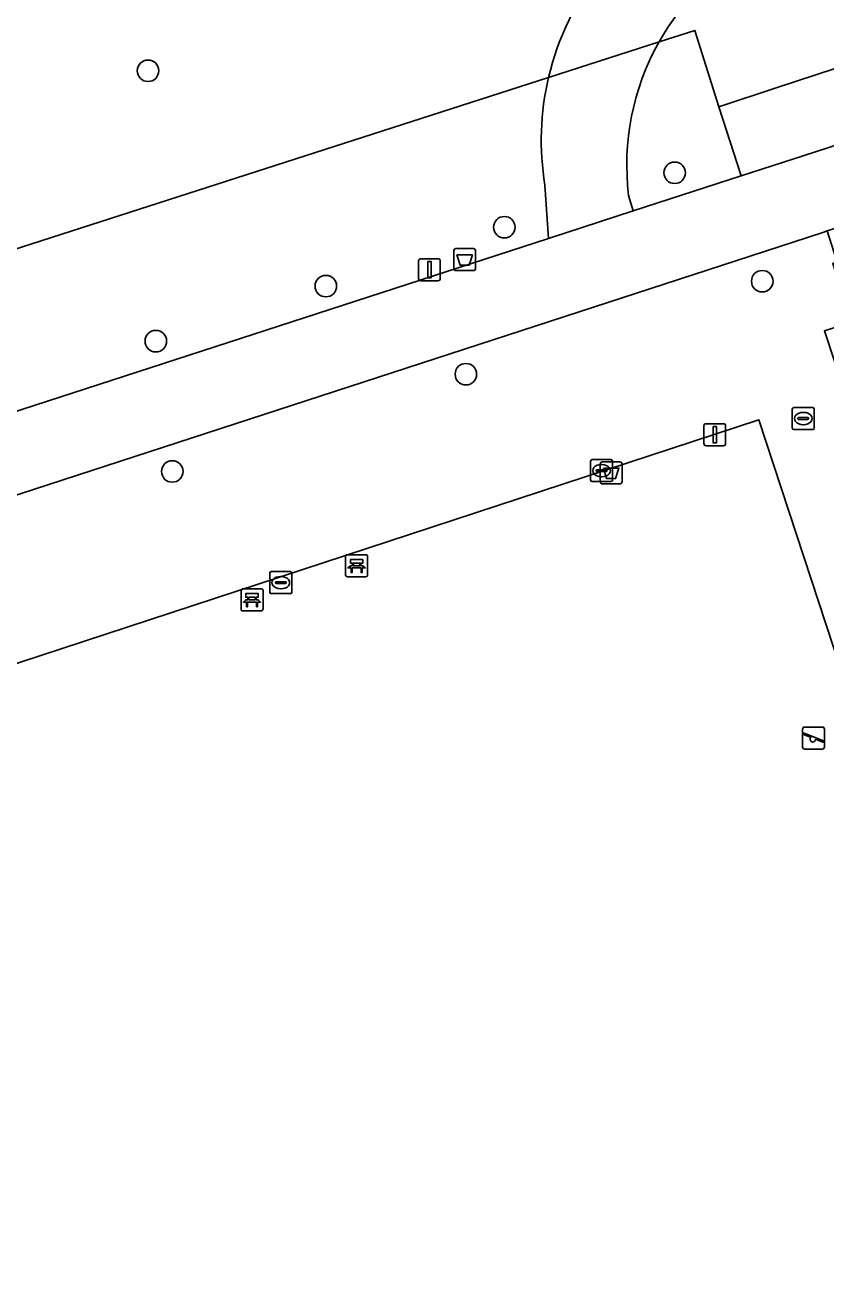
# Model space of a CAD drawing. Extents: x 158086 to 159499, y 382904 to 383981.
# Drawn here: x 159339.6 to 159375.9, y 383071.4 to 383128.6 of the extents above; entities that cross this region are included whole.
import ezdxf

# ---------------------------------------------------------------- set-up
doc = ezdxf.new("R2010")
doc.units = 0
for name, color, linetype in [('IMGEO_Afvalbak', 7, 'Continuous'), ('IMGEO_Bank', 7, 'Continuous'), ('IMGEO_Boom', 7, 'Continuous'), ('IMGEO_Fietspad_gesloten', 7, 'Continuous'), ('IMGEO_Groenvoorziening', 7, 'Continuous'), ('IMGEO_Haag', 7, 'Continuous'), ('IMGEO_Hek', 7, 'Continuous'), ('IMGEO_Kolk', 7, 'Continuous'), ('IMGEO_Lichtmast', 7, 'Continuous'), ('IMGEO_Rioolput', 7, 'Continuous'), ('IMGEO_Speelvoorziening', 7, 'Continuous'), ('IMGEO_Terreindeel_gesloten', 7, 'Continuous'), ('IMGEO_Voetpad_gesloten', 7, 'Continuous'), ('IMGEO_Voetpad_open', 7, 'Continuous')]:
    doc.layers.add(name, color=color, linetype=linetype)

msp = doc.modelspace()

# ---------------------------------------------------------------- linework, layer by layer
at = {"layer": 'IMGEO_Afvalbak'}
for p, q in [((159359.027, 383117.537), (159359.027, 383118.337)), ((159359.027, 383118.337), (159359.027, 383117.537)), ((159359.127, 383118.437), (159359.917, 383118.437)), ((159359.917, 383118.437), (159359.127, 383118.437)), ((159360.017, 383118.337), (159360.017, 383117.537)), ((159360.017, 383117.537), (159360.017, 383118.337)), ((159359.917, 383117.437), (159359.127, 383117.437)), ((159359.127, 383117.437), (159359.917, 383117.437)), ((159365.68, 383107.848), (159365.68, 383108.648)), ((159365.68, 383108.648), (159365.68, 383107.848)), ((159365.78, 383108.748), (159366.57, 383108.748)), ((159366.57, 383108.748), (159365.78, 383108.748)), ((159366.67, 383108.648), (159366.67, 383107.848)), ((159366.67, 383107.848), (159366.67, 383108.648)), ((159366.57, 383107.748), (159365.78, 383107.748)), ((159365.78, 383107.748), (159366.57, 383107.748))]:
    msp.add_line(p, q, dxfattribs=at)
for points in [[(159359.17, 383118.151), (159359.874, 383118.151), (159359.725, 383117.681), (159359.319, 383117.681), (159359.17, 383118.151)], [(159365.823, 383108.462), (159366.527, 383108.462), (159366.378, 383107.992), (159365.972, 383107.992), (159365.823, 383108.462)]]:
    msp.add_lwpolyline(points, dxfattribs=at)
for centre, start, end in [((159359.127, 383118.337), 90, 180), ((159359.127, 383118.337), 90, 180), ((159359.917, 383118.337), 0, 90), ((159359.917, 383118.337), 360, 90), ((159359.127, 383117.537), 180, 270), ((159359.127, 383117.537), 180, 270), ((159359.917, 383117.537), 270, 0), ((159359.917, 383117.537), 270, 0), ((159365.78, 383108.648), 90, 180), ((159365.78, 383108.648), 90, 180), ((159366.57, 383108.648), 0, 90), ((159366.57, 383108.648), 360, 90), ((159365.78, 383107.848), 180, 270), ((159365.78, 383107.848), 180, 270), ((159366.57, 383107.848), 270, 0), ((159366.57, 383107.848), 270, 0)]:
    msp.add_arc(centre, 0.1, start, end, dxfattribs=at)
at = {"layer": 'IMGEO_Bank'}
for p, q in [((159354.113, 383103.604), (159354.113, 383104.445)), ((159354.113, 383104.445), (159354.113, 383103.604)), ((159354.188, 383104.529), (159355.029, 383104.529)), ((159355.029, 383104.529), (159354.188, 383104.529)), ((159355.113, 383104.454), (159355.113, 383103.613)), ((159355.113, 383103.613), (159355.113, 383104.454)), ((159354.81, 383103.927), (159354.417, 383103.927)), ((159354.422, 383104.035), (159354.422, 383104.141)), ((159354.466, 383104.141), (159354.466, 383104.035)), ((159354.754, 383104.147), (159354.472, 383104.147)), ((159354.472, 383104.029), (159354.754, 383104.029)), ((159354.76, 383104.035), (159354.76, 383104.141)), ((159354.804, 383104.141), (159354.804, 383104.035)), ((159355.038, 383103.529), (159354.197, 383103.529)), ((159354.197, 383103.529), (159355.038, 383103.529)), ((159349.365, 383102.056), (159349.365, 383102.897)), ((159349.365, 383102.897), (159349.365, 383102.056)), ((159349.44, 383102.981), (159350.281, 383102.981)), ((159350.281, 383102.981), (159349.44, 383102.981)), ((159349.674, 383102.487), (159349.674, 383102.593)), ((159349.718, 383102.593), (159349.718, 383102.487)), ((159350.006, 383102.599), (159349.724, 383102.599)), ((159350.012, 383102.487), (159350.012, 383102.593)), ((159350.056, 383102.593), (159350.056, 383102.487)), ((159350.365, 383102.906), (159350.365, 383102.065)), ((159350.365, 383102.065), (159350.365, 383102.906)), ((159350.062, 383102.379), (159349.669, 383102.379)), ((159349.724, 383102.481), (159350.006, 383102.481)), ((159350.29, 383101.981), (159349.449, 383101.981)), ((159349.449, 383101.981), (159350.29, 383101.981))]:
    msp.add_line(p, q, dxfattribs=at)
for points in [[(159354.416, 383104.147), (159354.33, 383104.147), (159354.33, 383104.308), (159354.893, 383104.308), (159354.893, 383104.147), (159354.81, 383104.147)], [(159354.36, 383103.927), (159354.218, 383103.927), (159354.33, 383104.029), (159354.416, 383104.029)], [(159354.41, 383103.92), (159354.41, 383103.713), (159354.367, 383103.713), (159354.367, 383103.92)], [(159354.81, 383104.029), (159354.893, 383104.029), (159355.005, 383103.927), (159354.866, 383103.927)], [(159354.86, 383103.92), (159354.86, 383103.713), (159354.816, 383103.713), (159354.816, 383103.92)], [(159349.668, 383102.599), (159349.582, 383102.599), (159349.582, 383102.76), (159350.145, 383102.76), (159350.145, 383102.599), (159350.062, 383102.599)], [(159349.612, 383102.379), (159349.47, 383102.379), (159349.582, 383102.481), (159349.668, 383102.481)], [(159349.662, 383102.372), (159349.662, 383102.165), (159349.619, 383102.165), (159349.619, 383102.372)], [(159350.062, 383102.481), (159350.145, 383102.481), (159350.257, 383102.379), (159350.118, 383102.379)], [(159350.112, 383102.372), (159350.112, 383102.165), (159350.068, 383102.165), (159350.068, 383102.372)]]:
    msp.add_lwpolyline(points, dxfattribs=at)
for centre, radius, start, end in [((159354.191, 383104.451), 0.0779, 92.4484, 184.2845), ((159354.191, 383104.451), 0.0779, 92.4484, 184.2845), ((159355.035, 383104.451), 0.0779, 2.4484, 94.2845), ((159355.035, 383104.451), 0.0779, 2.4484, 94.2845), ((159354.36, 383103.92), 0.00671, 2.8957, 87.1043), ((159354.417, 383103.92), 0.00671, 92.8957, 177.1043), ((159354.415, 383104.14), 0.00671, 2.8957, 87.1043), ((159354.415, 383104.036), 0.00671, 272.8957, 357.1043), ((159354.472, 383104.14), 0.00671, 92.8957, 177.1043), ((159354.472, 383104.036), 0.00671, 182.8957, 267.1043), ((159354.754, 383104.14), 0.00671, 2.8957, 87.1043), ((159354.754, 383104.036), 0.00671, 272.8957, 357.1043), ((159354.811, 383104.14), 0.00671, 92.8957, 177.1043), ((159354.811, 383104.036), 0.00671, 182.8957, 267.1043), ((159354.809, 383103.92), 0.00671, 2.8957, 87.1043), ((159354.866, 383103.92), 0.00671, 92.8957, 177.1043), ((159354.191, 383103.607), 0.0779, 182.4484, 274.2845), ((159354.191, 383103.607), 0.0779, 182.4484, 274.2845), ((159355.035, 383103.607), 0.0779, 272.4484, 4.2845), ((159355.035, 383103.607), 0.0779, 272.4484, 4.2845), ((159349.443, 383102.903), 0.0779, 92.4484, 184.2845), ((159349.443, 383102.903), 0.0779, 92.4484, 184.2845), ((159349.667, 383102.592), 0.00671, 2.8957, 87.1043), ((159349.724, 383102.592), 0.00671, 92.8957, 177.1043), ((159350.006, 383102.592), 0.00671, 2.8957, 87.1043), ((159350.063, 383102.592), 0.00671, 92.8957, 177.1043), ((159350.287, 383102.903), 0.0779, 2.4484, 94.2845), ((159350.287, 383102.903), 0.0779, 2.4484, 94.2845), ((159349.443, 383102.059), 0.0779, 182.4484, 274.2845), ((159349.443, 383102.059), 0.0779, 182.4484, 274.2845), ((159349.612, 383102.372), 0.00671, 2.8957, 87.1043), ((159349.669, 383102.372), 0.00671, 92.8957, 177.1043), ((159349.667, 383102.488), 0.00671, 272.8957, 357.1043), ((159349.724, 383102.488), 0.00671, 182.8957, 267.1043), ((159350.006, 383102.488), 0.00671, 272.8957, 357.1043), ((159350.063, 383102.488), 0.00671, 182.8957, 267.1043), ((159350.061, 383102.372), 0.00671, 2.8957, 87.1043), ((159350.118, 383102.372), 0.00671, 92.8957, 177.1043), ((159350.287, 383102.059), 0.0779, 272.4484, 4.2845), ((159350.287, 383102.059), 0.0779, 272.4484, 4.2845)]:
    msp.add_arc(centre, radius, start, end, dxfattribs=at)
at = {"layer": 'IMGEO_Boom'}
for centre in [(159345.143, 383126.521), (159369.061, 383121.885), (159361.325, 383119.411), (159353.219, 383116.735), (159373.039, 383116.957), (159345.495, 383114.235), (159359.578, 383112.731), (159346.242, 383108.313)]:
    msp.add_circle(centre, 0.489, dxfattribs=at)
at = {"layer": 'IMGEO_Fietspad_gesloten'}
for points in [[(159377.79, 383123.598), (159374.903, 383122.66), (159372.086, 383121.745), (159367.174, 383120.149), (159363.33, 383118.901), (159324.24, 383106.205), (159321.878, 383105.448), (159315.701, 383103.469), (159297.331, 383097.582), (159177.648, 383058.93), (159177.244, 383058.86), (159166.485, 383055.346), (159160.786, 383053.402), (159160.223, 383052.886)], [(159261.875, 383081.887), (159287.491, 383090.169), (159295.794, 383092.884), (159303.083, 383095.497), (159305.544, 383096.3), (159311.753, 383098.326), (159317.551, 383100.185), (159321.221, 383101.374), (159326.907, 383103.238), (159327.14, 383103.322), (159328.854, 383103.889), (159375.788, 383119.176), (159375.992, 383119.243), (159376.625, 383119.449)]]:
    msp.add_lwpolyline(points, dxfattribs=at)
at = {"layer": 'IMGEO_Groenvoorziening'}
for points in [[(159368.352, 383127.832), (159369.98, 383128.356), (159371.065, 383124.887), (159373.713, 383125.756), (159433.331, 383145.321), (159435.369, 383148.102), (159424.133, 383182.742), (159404.412, 383176.348), (159396.96, 383200.002)], [(159371.065, 383124.887), (159369.98, 383128.356), (159368.352, 383127.832)], [(159363.334, 383126.216), (159326.59, 383114.389), (159327.117, 383112.773), (159322.406, 383111.142), (159321.808, 383112.874), (159321.06, 383112.633), (159320.652, 383111.433), (159320.736, 383107.755), (159321.262, 383105.69), (159321.878, 383105.448), (159324.24, 383106.205), (159363.33, 383118.901), (159363.169, 383121.327)], [(159321.825, 383114.882), (159321.06, 383112.633), (159321.808, 383112.874), (159322.406, 383111.142), (159327.117, 383112.773), (159326.59, 383114.389), (159363.334, 383126.216)], [(159366.971, 383120.853), (159367.174, 383120.149), (159372.086, 383121.745), (159371.065, 383124.887)], [(159284.422, 383017.829), (159391.668, 383052.529), (159392.976, 383054.479), (159393.604, 383056.25), (159393.835, 383057.956), (159393.835, 383058.88), (159393.54, 383060.587), (159389.97, 383071.894), (159375.86, 383114.698), (159377.099, 383115.09), (159376.239, 383117.76), (159376.442, 383117.825), (159376.081, 383118.963), (159375.992, 383119.243), (159375.788, 383119.176), (159328.854, 383103.889)], [(159377.099, 383115.09), (159375.86, 383114.698), (159389.97, 383071.894)], [(159329.367, 383096.375), (159372.877, 383110.664), (159389.843, 383059.002), (159346.333, 383044.714), (159346.12, 383044.24), (159337.011, 383041.245)]]:
    msp.add_lwpolyline(points, dxfattribs=at)
for centre, radius, start, end in [((159378.293, 383122.288), 11.382, 118.9685, 150.85), ((159375.376, 383123.404), 12.366, 141.0061, 166.855), ((159378.283, 383122.241), 11.397, 150.6207, 186.9932), ((159375.349, 383123.363), 12.349, 166.6431, 189.4909)]:
    msp.add_arc(centre, radius, start, end, dxfattribs=at)
at = {"layer": 'IMGEO_Haag'}
msp.add_lwpolyline([(159377.099, 383115.09), (159375.86, 383114.698), (159389.97, 383071.894)], dxfattribs=at)
at = {"layer": 'IMGEO_Hek'}
for points in [[(159373.713, 383125.756), (159433.331, 383145.321)], [(159368.352, 383127.832), (159369.98, 383128.356), (159371.065, 383124.887), (159373.713, 383125.756)], [(159363.334, 383126.216), (159368.352, 383127.832)], [(159321.06, 383112.633), (159321.808, 383112.874), (159322.406, 383111.142), (159327.117, 383112.773), (159326.59, 383114.389), (159363.334, 383126.216)]]:
    msp.add_lwpolyline(points, dxfattribs=at)
at = {"layer": 'IMGEO_Kolk'}
for p, q in [((159365.241, 383107.923), (159365.241, 383108.775)), ((159365.316, 383108.849), (159366.168, 383108.849)), ((159365.5, 383108.343), (159365.5, 383108.355)), ((159365.938, 383108.306), (159365.54, 383108.306)), ((159365.543, 383108.392), (159365.941, 383108.392)), ((159365.729, 383108.629), (159365.754, 383108.629)), ((159365.984, 383108.355), (159365.984, 383108.343)), ((159366.242, 383108.775), (159366.242, 383107.923)), ((159366.168, 383107.849), (159365.316, 383107.849)), ((159365.752, 383108.069), (159365.727, 383108.069)), ((159350.746, 383103.759), (159351.598, 383103.759)), ((159350.671, 383102.833), (159350.671, 383103.685)), ((159350.93, 383103.253), (159350.93, 383103.265)), ((159351.368, 383103.216), (159350.97, 383103.216)), ((159350.973, 383103.302), (159351.371, 383103.302)), ((159351.159, 383103.539), (159351.184, 383103.539)), ((159351.414, 383103.265), (159351.414, 383103.253)), ((159351.672, 383103.685), (159351.672, 383102.833)), ((159351.598, 383102.759), (159350.746, 383102.759)), ((159351.182, 383102.979), (159351.157, 383102.979))]:
    msp.add_line(p, q, dxfattribs=at)
for points in [[(159365.241, 383107.923), (159365.241, 383108.775)], [(159365.316, 383108.849), (159366.168, 383108.849)], [(159366.242, 383108.775), (159366.242, 383107.923)], [(159366.168, 383107.849), (159365.316, 383107.849)], [(159350.746, 383103.759), (159351.598, 383103.759)], [(159350.671, 383102.833), (159350.671, 383103.685)], [(159351.672, 383103.685), (159351.672, 383102.833)], [(159351.598, 383102.759), (159350.746, 383102.759)]]:
    msp.add_lwpolyline(points, dxfattribs=at)
for centre, radius, start, end in [((159365.318, 383108.773), 0.0765, 91.552, 178.448), ((159365.318, 383108.773), 0.0765, 91.552, 178.448), ((159365.54, 383108.352), 0.0403, 85.8775, 175.7526), ((159365.537, 383108.342), 0.0366, 178.938, 274.7102), ((159365.941, 383108.349), 0.043, 264.8664, 352.4533), ((159365.945, 383108.354), 0.0386, 1.7309, 96.639), ((159366.166, 383108.773), 0.0765, 1.552, 88.448), ((159366.166, 383108.773), 0.0765, 1.552, 88.448), ((159365.318, 383107.925), 0.0765, 181.552, 268.448), ((159365.318, 383107.925), 0.0765, 181.552, 268.448), ((159366.166, 383107.925), 0.0765, 271.552, 358.448), ((159366.166, 383107.925), 0.0765, 271.552, 358.448), ((159350.748, 383103.683), 0.0765, 91.552, 178.448), ((159350.748, 383103.683), 0.0765, 91.552, 178.448), ((159351.596, 383103.683), 0.0765, 1.552, 88.448), ((159351.596, 383103.683), 0.0765, 1.552, 88.448), ((159350.97, 383103.262), 0.0403, 85.8775, 175.7526), ((159350.967, 383103.252), 0.0366, 178.938, 274.7102), ((159351.371, 383103.259), 0.043, 264.8664, 352.4533), ((159351.375, 383103.264), 0.0386, 1.7309, 96.639), ((159350.748, 383102.835), 0.0765, 181.552, 268.448), ((159350.748, 383102.835), 0.0765, 181.552, 268.448), ((159351.596, 383102.835), 0.0765, 271.552, 358.448), ((159351.596, 383102.835), 0.0765, 271.552, 358.448)]:
    msp.add_arc(centre, radius, start, end, dxfattribs=at)
for centre, major_axis, ratio, start_param, end_param in [((159365.728, 383108.349), (-0.387, 0.002), 0.722429, 4.712389, 7.853982), ((159365.753, 383108.349), (-0.39, 0.002), 0.717154, 1.570796, 4.712389), ((159351.158, 383103.259), (-0.387, 0.002), 0.722429, 4.712389, 7.853982), ((159351.183, 383103.259), (-0.39, 0.002), 0.717154, 1.570796, 4.712389)]:
    msp.add_ellipse(centre, major_axis=major_axis, ratio=ratio, start_param=start_param, end_param=end_param, dxfattribs=at)
at = {"layer": 'IMGEO_Lichtmast'}
for p, q in [((159357.427, 383117.08), (159357.427, 383117.88)), ((159357.427, 383117.88), (159357.427, 383117.08)), ((159357.527, 383117.98), (159358.317, 383117.98)), ((159358.317, 383117.98), (159357.527, 383117.98)), ((159358.417, 383117.88), (159358.417, 383117.08)), ((159358.417, 383117.08), (159358.417, 383117.88)), ((159358.317, 383116.98), (159357.527, 383116.98)), ((159357.527, 383116.98), (159358.317, 383116.98)), ((159370.387, 383109.584), (159370.387, 383110.384)), ((159370.387, 383110.384), (159370.387, 383109.584)), ((159370.487, 383110.484), (159371.277, 383110.484)), ((159371.277, 383110.484), (159370.487, 383110.484)), ((159371.377, 383110.384), (159371.377, 383109.584)), ((159371.377, 383109.584), (159371.377, 383110.384)), ((159371.277, 383109.484), (159370.487, 383109.484)), ((159370.487, 383109.484), (159371.277, 383109.484))]:
    msp.add_line(p, q, dxfattribs=at)
for points in [[(159357.847, 383117.855), (159357.997, 383117.855), (159357.997, 383117.105), (159357.847, 383117.105), (159357.847, 383117.855)], [(159370.807, 383110.359), (159370.957, 383110.359), (159370.957, 383109.609), (159370.807, 383109.609), (159370.807, 383110.359)]]:
    msp.add_lwpolyline(points, dxfattribs=at)
for centre, start, end in [((159357.527, 383117.88), 90, 180), ((159357.527, 383117.88), 90, 180), ((159358.317, 383117.88), 0, 90), ((159358.317, 383117.88), 360, 90), ((159357.527, 383117.08), 180, 270), ((159357.527, 383117.08), 180, 270), ((159358.317, 383117.08), 270, 0), ((159358.317, 383117.08), 270, 0), ((159370.487, 383110.384), 90, 180), ((159370.487, 383110.384), 90, 180), ((159371.277, 383110.384), 0, 90), ((159371.277, 383110.384), 360, 90), ((159370.487, 383109.584), 180, 270), ((159370.487, 383109.584), 180, 270), ((159371.277, 383109.584), 270, 0), ((159371.277, 383109.584), 270, 0)]:
    msp.add_arc(centre, 0.1, start, end, dxfattribs=at)
at = {"layer": 'IMGEO_Rioolput'}
for p, q in [((159374.478, 383111.216), (159375.33, 383111.216)), ((159374.403, 383110.29), (159374.403, 383111.142)), ((159374.662, 383110.71), (159374.662, 383110.722)), ((159375.1, 383110.673), (159374.702, 383110.673)), ((159374.705, 383110.759), (159375.103, 383110.759)), ((159374.891, 383110.996), (159374.916, 383110.996)), ((159375.146, 383110.722), (159375.146, 383110.71)), ((159375.404, 383111.142), (159375.404, 383110.29)), ((159375.33, 383110.216), (159374.478, 383110.216)), ((159374.914, 383110.436), (159374.889, 383110.436))]:
    msp.add_line(p, q, dxfattribs=at)
for points in [[(159374.478, 383111.216), (159375.33, 383111.216)], [(159374.403, 383110.29), (159374.403, 383111.142)], [(159375.404, 383111.142), (159375.404, 383110.29)], [(159375.33, 383110.216), (159374.478, 383110.216)]]:
    msp.add_lwpolyline(points, dxfattribs=at)
for centre, radius, start, end in [((159374.48, 383111.14), 0.0765, 91.552, 178.448), ((159374.48, 383111.14), 0.0765, 91.552, 178.448), ((159375.328, 383111.14), 0.0765, 1.552, 88.448), ((159375.328, 383111.14), 0.0765, 1.552, 88.448), ((159374.702, 383110.719), 0.0403, 85.8775, 175.7526), ((159374.699, 383110.709), 0.0366, 178.938, 274.7102), ((159375.103, 383110.716), 0.043, 264.8664, 352.4533), ((159375.107, 383110.721), 0.0386, 1.7309, 96.639), ((159374.48, 383110.292), 0.0765, 181.552, 268.448), ((159374.48, 383110.292), 0.0765, 181.552, 268.448), ((159375.328, 383110.292), 0.0765, 271.552, 358.448), ((159375.328, 383110.292), 0.0765, 271.552, 358.448)]:
    msp.add_arc(centre, radius, start, end, dxfattribs=at)
for centre, major_axis, ratio, start_param, end_param in [((159374.89, 383110.716), (-0.387, 0.002), 0.722429, 4.712389, 7.853982), ((159374.915, 383110.716), (-0.39, 0.002), 0.717154, 1.570796, 4.712389)]:
    msp.add_ellipse(centre, major_axis=major_axis, ratio=ratio, start_param=start_param, end_param=end_param, dxfattribs=at)
at = {"layer": 'IMGEO_Speelvoorziening'}
for p, q in [((159374.872, 383095.799), (159374.872, 383096.599)), ((159374.872, 383096.599), (159374.872, 383095.799)), ((159375.255, 383096.227), (159374.916, 383096.364)), ((159374.941, 383096.424), (159375.817, 383096.071)), ((159374.972, 383096.699), (159375.762, 383096.699)), ((159375.762, 383096.699), (159374.972, 383096.699)), ((159375.862, 383096.599), (159375.862, 383095.799)), ((159375.862, 383095.799), (159375.862, 383096.599)), ((159375.793, 383096.011), (159375.453, 383096.148)), ((159375.762, 383095.699), (159374.972, 383095.699)), ((159374.972, 383095.699), (159375.762, 383095.699))]:
    msp.add_line(p, q, dxfattribs=at)
for centre, radius, start, end in [((159374.972, 383096.599), 0.1, 90, 180), ((159374.972, 383096.599), 0.1, 90, 180), ((159374.929, 383096.394), 0.0327, 68.078, 248.078), ((159375.762, 383096.599), 0.1, 0, 90), ((159375.762, 383096.599), 0.1, 360, 90), ((159374.972, 383095.799), 0.1, 180, 270), ((159374.972, 383095.799), 0.1, 180, 270), ((159375.334, 383096.137), 0.12, 130.9928, 5.1632), ((159375.762, 383095.799), 0.1, 270, 0), ((159375.762, 383095.799), 0.1, 270, 0), ((159375.805, 383096.041), 0.0327, 248.078, 68.078)]:
    msp.add_arc(centre, radius, start, end, dxfattribs=at)
at = {"layer": 'IMGEO_Terreindeel_gesloten'}
msp.add_lwpolyline([(159372.877, 383110.664), (159329.367, 383096.375), (159346.333, 383044.714), (159389.843, 383059.002)], close=True, dxfattribs=at)
at = {"layer": 'IMGEO_Voetpad_gesloten'}
for points in [[(159368.352, 383127.832), (159363.334, 383126.216)], [(159363.169, 383121.327), (159363.33, 383118.901), (159367.174, 383120.149), (159366.971, 383120.853)]]:
    msp.add_lwpolyline(points, dxfattribs=at)
for centre, radius, start, end in [((159378.283, 383122.241), 11.397, 150.6207, 186.9932), ((159375.349, 383123.363), 12.349, 166.6431, 189.4909)]:
    msp.add_arc(centre, radius, start, end, dxfattribs=at)
at = {"layer": 'IMGEO_Voetpad_open'}
for points in [[(159430.929, 383141.911), (159433.283, 383142.709), (159433.863, 383142.915), (159433.619, 383145.362), (159433.331, 383145.321), (159373.713, 383125.756), (159371.065, 383124.887), (159372.086, 383121.745), (159374.903, 383122.66), (159377.79, 383123.598)], [(159363.334, 383126.216), (159368.352, 383127.832)]]:
    msp.add_lwpolyline(points, dxfattribs=at)
for centre, radius, start, end in [((159378.293, 383122.288), 11.382, 118.9685, 150.85), ((159375.376, 383123.404), 12.366, 141.0061, 166.855)]:
    msp.add_arc(centre, radius, start, end, dxfattribs=at)

doc.saveas('drawing.dxf')
